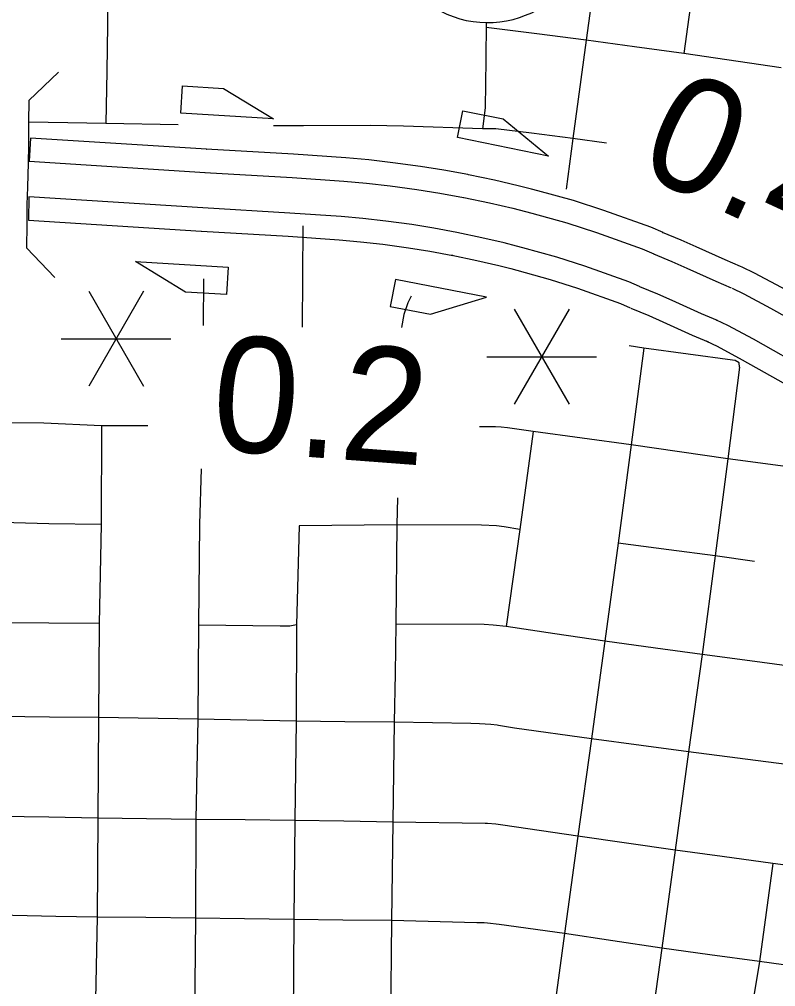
# Model space of a CAD drawing. Extents: x -19 to 366, y -4 to 359.
# Drawn here: x 153.983 to 154.506, y 190.612 to 191.281 of the extents above; entities that cross this region are included whole.
import ezdxf

# ---------------------------------------------------------------- set-up
doc = ezdxf.new("R2010")
doc.units = 0
for name, color, linetype in [('R_Exist Surface Annot', 7, 'Continuous'), ('R_Horz Alg Annot', 7, 'Continuous'), ('R_Striping', 7, 'Continuous'), ('R_Water', 7, 'Continuous'), ('R_Xsect Slope', 7, 'Continuous'), ('Sheet Fence', 7, 'Continuous'), ('T_Vehicle Path Lt Minor', 7, 'Continuous')]:
    doc.layers.add(name, color=color, linetype=linetype)

msp = doc.modelspace()

# ---------------------------------------------------------------- linework, layer by layer
at = {"layer": 'R_Exist Surface Annot'}
for p, q in [((154.11193, 191.19105), (154.11209, 191.19104)), ((154.2934, 191.17334), (154.29289, 191.17344)), ((154.10959, 191.1504), (154.10952, 191.1504)), ((154.28514, 191.13346), (154.28536, 191.13342)), ((154.42746, 191.13355), (154.42791, 191.13336)), ((154.28238, 191.1176), (154.28187, 191.1177)), ((154.48265, 191.10947), (154.48137, 191.11005)), ((154.41181, 191.09596), (154.41161, 191.09604)), ((154.46488, 191.07283), (154.46544, 191.07258)), ((154.45914, 191.05777), (154.45785, 191.05835))]:
    msp.add_line(p, q, dxfattribs=at)
for points in [[(154.11209, 191.19104), (153.99037, 191.19874), (153.98955, 191.18266)], [(154.29289, 191.17344), (154.27631, 191.17656), (154.26004, 191.17916), (154.24104, 191.18173), (154.22442, 191.1836), (154.20841, 191.18504), (154.17228, 191.18757), (154.11193, 191.19105)], [(153.98955, 191.18266), (154.11107, 191.17497)], [(154.111, 191.17498), (154.17126, 191.1715), (154.20713, 191.169), (154.2228, 191.16758), (154.23906, 191.16575), (154.25769, 191.16323), (154.27355, 191.1607), (154.28991, 191.15762)], [(154.42791, 191.13336), (154.41938, 191.13709), (154.38701, 191.14874), (154.36603, 191.15546), (154.34139, 191.16226), (154.33688, 191.16344), (154.32778, 191.16581), (154.31122, 191.16964), (154.2934, 191.17334)], [(154.10952, 191.1504), (153.98918, 191.15801), (153.98889, 191.1419)], [(154.29013, 191.15757), (154.30777, 191.15391), (154.32393, 191.15018), (154.33281, 191.14786), (154.33722, 191.14671), (154.36143, 191.14003), (154.38183, 191.1335), (154.41342, 191.12212), (154.42147, 191.11861)], [(154.28536, 191.13342), (154.26933, 191.13644), (154.25409, 191.13887), (154.23603, 191.14132), (154.22032, 191.14309), (154.20516, 191.14445), (154.16969, 191.14693), (154.10959, 191.1504)], [(153.98889, 191.1419), (154.1085, 191.13433)], [(154.10866, 191.13433), (154.16866, 191.13086), (154.20388, 191.1284), (154.21869, 191.12707), (154.23405, 191.12534), (154.25174, 191.12294), (154.26657, 191.12057), (154.28238, 191.1176)], [(154.41161, 191.09604), (154.40431, 191.09923), (154.3739, 191.11019), (154.3544, 191.11643), (154.33085, 191.12293), (154.3266, 191.12404), (154.31805, 191.12627), (154.3025, 191.12986), (154.28514, 191.13346)], [(154.48137, 191.11005), (154.47078, 191.11456), (154.45088, 191.12356), (154.44034, 191.12819), (154.42746, 191.13355)], [(154.28187, 191.1177), (154.29906, 191.11414), (154.3142, 191.11064), (154.32253, 191.10846), (154.32668, 191.10738), (154.3498, 191.101), (154.36872, 191.09494), (154.39836, 191.08427), (154.40517, 191.08129)], [(154.42127, 191.11869), (154.43401, 191.11339), (154.44432, 191.10885), (154.46431, 191.09981), (154.47507, 191.09524)], [(154.63369, 191.02593), (154.6057, 191.04215), (154.55006, 191.07275), (154.5099, 191.09536), (154.49106, 191.10539), (154.48265, 191.10947)], [(154.46544, 191.07258), (154.45442, 191.07727), (154.4343, 191.08637), (154.42432, 191.09075), (154.41181, 191.09596)], [(154.47563, 191.09499), (154.48376, 191.09104), (154.50216, 191.08124), (154.54223, 191.05868), (154.59779, 191.02813), (154.62562, 191.012)], [(154.40562, 191.0811), (154.41799, 191.07595), (154.42774, 191.07166), (154.44795, 191.06252), (154.45914, 191.05777)], [(154.61328, 190.9907), (154.58568, 191.00668), (154.53026, 191.03716), (154.49034, 191.05964), (154.47259, 191.06909), (154.46488, 191.07283)], [(154.45785, 191.05835), (154.46529, 191.05474), (154.4826, 191.04552), (154.52243, 191.0231), (154.57777, 190.99266), (154.60521, 190.97677)]]:
    msp.add_lwpolyline(points, dxfattribs=at)
at = {"layer": 'R_Horz Alg Annot'}
msp.add_arc((154.30658, 191.34959), 0.07102, 197.99987, 17.99989, dxfattribs=at)
at = {"layer": 'R_Striping'}
for points in [[(154.04526, 191.34257), (154.04393, 191.31019), (154.04355, 191.27689)], [(154.38409, 191.33551), (154.37465, 191.26636)], [(154.45168, 191.32614), (154.44236, 191.25713)], [(154.04355, 191.27689), (154.04308, 191.24495), (154.04255, 191.20886)], [(154.30561, 191.27857), (154.30529, 191.2528), (154.3049, 191.21971), (154.30309, 191.2051)], [(154.34063, 191.27074), (154.30557, 191.27508)], [(154.37465, 191.26636), (154.34063, 191.27074)], [(154.37465, 191.26636), (154.36538, 191.1985)], [(154.40806, 191.26181), (154.37465, 191.26636)], [(154.44236, 191.25713), (154.40806, 191.26181)], [(154.50953, 191.24739), (154.44236, 191.25713)], [(153.98913, 191.22467), (153.98909, 191.20984)], [(154.04255, 191.20886), (154.01608, 191.20934), (153.98909, 191.20983)], [(154.09245, 191.20799), (154.04255, 191.20886)], [(154.17916, 191.20714), (154.15847, 191.2073)], [(154.22522, 191.20741), (154.17916, 191.20714)], [(154.24845, 191.20689), (154.22522, 191.20741)], [(154.30309, 191.2051), (154.24845, 191.20689)], [(154.36538, 191.1985), (154.33685, 191.20223), (154.31223, 191.20513), (154.30309, 191.2051)], [(154.36538, 191.1985), (154.36089, 191.16347)], [(154.38866, 191.19518), (154.36538, 191.1985)], [(154.17869, 191.13815), (154.17826, 191.06804)], [(154.11009, 191.10135), (154.10975, 191.06915)], [(154.25356, 191.08942), (154.25141, 191.08474), (154.24864, 191.07683), (154.24694, 191.06787)], [(154.41465, 191.05351), (154.40439, 191.05497)], [(154.41465, 191.05351), (154.40578, 190.98654)], [(154.48074, 191.04036), (154.4806, 191.04329), (154.47774, 191.04487), (154.47583, 191.04522), (154.41465, 191.05351)], [(154.48074, 191.04036), (154.47276, 190.97695)], [(154.03954, 190.99982), (153.99965, 191.00167), (153.97137, 191.00177)], [(154.03954, 190.99982), (154.03931, 190.9316)], [(154.07147, 190.99979), (154.03954, 190.99982)], [(154.33812, 190.99591), (154.32038, 190.99843), (154.31601, 190.99889), (154.31202, 190.99909), (154.30797, 190.99919), (154.30097, 190.99917)], [(154.33812, 190.99591), (154.32876, 190.92812)], [(154.40578, 190.98654), (154.33812, 190.99591)], [(154.40578, 190.98654), (154.39675, 190.9187)], [(154.47276, 190.97695), (154.40578, 190.98654)], [(154.47276, 190.97695), (154.46404, 190.9099)], [(154.54033, 190.96805), (154.47276, 190.97695)], [(154.10843, 190.97013), (154.10737, 190.93186), (154.10655, 190.86191)], [(154.2441, 190.95009), (154.24375, 190.93137)], [(154.00299, 190.93201), (153.97073, 190.93286)], [(154.03931, 190.9316), (154.00299, 190.93201)], [(154.03931, 190.9316), (154.03788, 190.86315)], [(154.17611, 190.93055), (154.17425, 190.8622)], [(154.24375, 190.93137), (154.17611, 190.93055)], [(154.24375, 190.93137), (154.24299, 190.86268)], [(154.32876, 190.92812), (154.31799, 190.93002), (154.31276, 190.93071), (154.3024, 190.93119), (154.24375, 190.93137)], [(154.32876, 190.92812), (154.31933, 190.86092)], [(154.39675, 190.9187), (154.38757, 190.85087)], [(154.46404, 190.9099), (154.43189, 190.91411), (154.39675, 190.9187)], [(154.46404, 190.9099), (154.45494, 190.84172)], [(154.49111, 190.906), (154.46404, 190.9099)], [(154.00308, 190.86343), (153.96982, 190.86361)], [(154.03788, 190.86315), (154.00308, 190.86343)], [(154.03788, 190.86315), (154.03734, 190.79801)], [(154.10655, 190.86191), (154.106, 190.79693)], [(154.17425, 190.8622), (154.16985, 190.86123), (154.163, 190.86125), (154.10655, 190.86191)], [(154.17425, 190.8622), (154.17421, 190.79553)], [(154.24299, 190.86268), (154.24249, 190.82854)], [(154.31933, 190.86092), (154.31041, 190.86199), (154.30407, 190.86246), (154.24299, 190.86268)], [(154.35294, 190.85597), (154.31933, 190.86092)], [(154.38757, 190.85087), (154.35294, 190.85597)], [(154.38757, 190.85087), (154.38297, 190.81718)], [(154.45494, 190.84172), (154.42272, 190.84609), (154.38757, 190.85087)], [(154.45494, 190.84172), (154.44554, 190.77426)], [(154.48797, 190.83733), (154.45494, 190.84172)], [(154.52207, 190.83278), (154.48797, 190.83733)], [(154.24249, 190.82854), (154.24198, 190.79488)], [(154.38297, 190.81718), (154.37834, 190.78338)], [(154.00339, 190.79832), (153.96918, 190.79869)], [(154.03734, 190.79801), (154.00339, 190.79832)], [(154.03734, 190.79801), (154.03698, 190.72841)], [(154.106, 190.79693), (154.03734, 190.79801)], [(154.106, 190.79693), (154.10481, 190.72768)], [(154.17421, 190.79553), (154.106, 190.79693)], [(154.17421, 190.79553), (154.17327, 190.72697)], [(154.20785, 190.79521), (154.17421, 190.79553)], [(154.24198, 190.79488), (154.20785, 190.79521)], [(154.24198, 190.79488), (154.24153, 190.7601)], [(154.37834, 190.78338), (154.32514, 190.79079), (154.31407, 190.79268), (154.31307, 190.79279), (154.30884, 190.79326), (154.30094, 190.79378), (154.29497, 190.79398), (154.24198, 190.79488)], [(154.37834, 190.78338), (154.36906, 190.71616)], [(154.4127, 190.77872), (154.37834, 190.78338)], [(154.44554, 190.77426), (154.4127, 190.77872)], [(154.44554, 190.77426), (154.43632, 190.70639)], [(154.5132, 190.76567), (154.44554, 190.77426)], [(154.24153, 190.7601), (154.24109, 190.72573)], [(154.00309, 190.72919), (153.96869, 190.72961)], [(154.03698, 190.72841), (154.00309, 190.72919)], [(154.03698, 190.72841), (154.03637, 190.66008)], [(154.0705, 190.72805), (154.03698, 190.72841)], [(154.10481, 190.72768), (154.0705, 190.72805)], [(154.10481, 190.72768), (154.10448, 190.65931)], [(154.13878, 190.72733), (154.10481, 190.72768)], [(154.17327, 190.72697), (154.13878, 190.72733)], [(154.17327, 190.72697), (154.1726, 190.65832)], [(154.20699, 190.72635), (154.17327, 190.72697)], [(154.24109, 190.72573), (154.20699, 190.72635)], [(154.24109, 190.72573), (154.24017, 190.65768)], [(154.36906, 190.71616), (154.31696, 190.72372), (154.31223, 190.72431), (154.30639, 190.72479), (154.30475, 190.72491), (154.24109, 190.72573)], [(154.36906, 190.71616), (154.35977, 190.64878)], [(154.40257, 190.71129), (154.36906, 190.71616)], [(154.43632, 190.70639), (154.40257, 190.71129)], [(154.43632, 190.70639), (154.42703, 190.6386)], [(154.46871, 190.70195), (154.43632, 190.70639)], [(154.50389, 190.69712), (154.46871, 190.70195)], [(154.50389, 190.69712), (154.49459, 190.62941)], [(154.53705, 190.69286), (154.50389, 190.69712)], [(154.03637, 190.66008), (154.00777, 190.66055), (153.96798, 190.66152)], [(154.03637, 190.66008), (154.0351, 190.59148)], [(154.07022, 190.6597), (154.03637, 190.66008)], [(154.10448, 190.65931), (154.07022, 190.6597)], [(154.10448, 190.65931), (154.10377, 190.59036)], [(154.13836, 190.65881), (154.10448, 190.65931)], [(154.1726, 190.65832), (154.13836, 190.65881)], [(154.1726, 190.65832), (154.17197, 190.59007)], [(154.20643, 190.658), (154.1726, 190.65832)], [(154.24017, 190.65768), (154.20643, 190.658)], [(154.24017, 190.65768), (154.23945, 190.58815)], [(154.35977, 190.64878), (154.31449, 190.65504), (154.30639, 190.65593), (154.30407, 190.65603), (154.29897, 190.65624), (154.24017, 190.65768)], [(154.35977, 190.64878), (154.35058, 190.58065)], [(154.39325, 190.64371), (154.35977, 190.64878)], [(154.42703, 190.6386), (154.39325, 190.64371)], [(154.42703, 190.6386), (154.41764, 190.57089)], [(154.46028, 190.63407), (154.42703, 190.6386)], [(154.49459, 190.62941), (154.46028, 190.63407)], [(154.49459, 190.62941), (154.44776, 190.34581)], [(154.52788, 190.62489), (154.49459, 190.62941)]]:
    msp.add_lwpolyline(points, dxfattribs=at)
at = {"layer": 'R_Water'}
for points in [[(154.00967, 191.24429), (153.98913, 191.22467)], [(153.98909, 191.20985), (153.98904, 191.19365), (153.9887, 191.18166)], [(153.9887, 191.18166), (153.98819, 191.1648), (153.98784, 191.15287), (153.98783, 191.139)], [(153.98783, 191.139), (153.9875, 191.12279)], [(153.9875, 191.12279), (154.00716, 191.10229)]]:
    msp.add_lwpolyline(points, dxfattribs=at)
at = {"layer": 'R_Xsect Slope'}
for p, q in [((154.09429, 191.21585), (154.09544, 191.23476)), ((154.09544, 191.23476), (154.1238, 191.23303)), ((154.1238, 191.23303), (154.15838, 191.21196)), ((154.15838, 191.21196), (154.09429, 191.21585)), ((154.28567, 191.19907), (154.28945, 191.21763)), ((154.28945, 191.21763), (154.31729, 191.21195)), ((154.31729, 191.21195), (154.34857, 191.18624)), ((154.34857, 191.18624), (154.28567, 191.19907)), ((154.09766, 191.0923), (154.06305, 191.11334)), ((154.06305, 191.11334), (154.12714, 191.10952)), ((154.12714, 191.10952), (154.12602, 191.09061)), ((154.24274, 191.10086), (154.23918, 191.08226)), ((154.3058, 191.08879), (154.24274, 191.10086)), ((154.12602, 191.09061), (154.09766, 191.0923)), ((154.26709, 191.07692), (154.3058, 191.08879)), ((154.23918, 191.08226), (154.26709, 191.07692))]:
    msp.add_line(p, q, dxfattribs=at)
at = {"layer": 'Sheet Fence'}
for points in [[(156.50946, 189.3937), (156.44759, 191.65634), (156.2114, 200.27623), (155.97446, 208.89626), (155.73678, 217.51643), (155.49836, 226.13674), (155.2592, 234.75719), (155.01929, 243.37778), (154.77865, 251.9985), (154.53727, 260.61937), (154.29515, 269.24038), (154.0523, 277.86152), (153.80871, 286.48281), (153.56438, 295.10424), (153.31933, 303.72581), (153.07354, 312.34752), (152.82702, 320.96938), (152.57978, 329.59137), (152.3318, 338.21351), (152.0831, 346.83579)], [(154.11585, 1.87092), (153.9063, 10.48743), (153.69602, 19.10409), (153.48501, 27.72087), (153.27327, 36.3378), (153.0608, 44.95486), (152.84759, 53.57206), (152.63366, 62.1894), (152.419, 70.80688), (152.20362, 79.42449), (151.98751, 88.04225), (151.77068, 96.66014), (151.55312, 105.27817), (151.33484, 113.89634), (151.11584, 122.51465), (150.89612, 131.13311), (150.67568, 139.7517), (150.45452, 148.37043), (150.23264, 156.98931), (150.01005, 165.60832), (149.78674, 174.22748), (149.56272, 182.84677), (149.33799, 191.46621), (149.11254, 200.0858), (148.88638, 208.70552), (148.65952, 217.32539), (148.43194, 225.9454), (148.20366, 234.56555), (147.97466, 243.18584), (147.74497, 251.80628), (147.51457, 260.42687), (147.28346, 269.04759), (147.05165, 277.66846), (146.81914, 286.28948), (146.58593, 294.91064), (146.35202, 303.53194), (146.11742, 312.15339), (145.88211, 320.77499), (145.64611, 329.39673), (145.40941, 338.01861), (145.17202, 346.64065)], [(0, 189.51617), (7.11214, 189.52059), (14.22427, 189.53386), (21.33637, 189.55597), (28.44845, 189.58693), (35.56048, 189.62672), (42.67245, 189.67537), (49.78436, 189.73285), (56.89619, 189.79918), (64.00793, 189.87436), (71.11958, 189.95838), (78.23111, 190.05124), (85.34253, 190.15294), (92.45381, 190.26349), (99.56495, 190.38288), (106.67593, 190.51112), (113.78675, 190.6482), (120.89739, 190.79412), (128.00785, 190.94888), (135.11811, 191.11248), (142.22816, 191.28493), (149.33799, 191.46621), (156.44759, 191.65634), (163.55694, 191.85531), (170.66605, 192.06312), (177.77489, 192.27977), (184.88345, 192.50526), (191.99173, 192.73959), (199.09971, 192.98276), (206.20739, 193.23477), (213.31474, 193.49561), (220.42177, 193.7653), (227.52845, 194.04382), (234.63479, 194.33118), (241.74076, 194.62738), (248.84635, 194.93241), (255.95157, 195.24628), (263.05638, 195.56898), (270.16079, 195.90052), (277.26478, 196.24089), (284.36834, 196.5901), (291.47147, 196.94814), (298.57414, 197.31501), (305.67635, 197.69072), (312.77809, 198.07525), (319.87934, 198.46862), (326.9801, 198.87082), (334.08035, 199.28185), (341.18009, 199.7017)], [(0, 180.89994), (7.12284, 180.90436), (14.24566, 180.9176), (21.36847, 180.93968), (28.49124, 180.97058), (35.61397, 181.01031), (42.73664, 181.05888), (49.85925, 181.11627), (56.98178, 181.18249), (64.10422, 181.25754), (71.22656, 181.34142), (78.3488, 181.43413), (85.47091, 181.53567), (92.5929, 181.64603), (99.71474, 181.76523), (106.83643, 181.89325), (113.95795, 182.0301), (121.0793, 182.17578), (128.20046, 182.33029), (135.32143, 182.49362), (142.44218, 182.66579), (149.56272, 182.84677), (156.68303, 183.03659), (163.8031, 183.23523), (170.92291, 183.4427), (178.04247, 183.65899), (185.16175, 183.88411), (192.28074, 184.11805), (199.39944, 184.36082), (206.51784, 184.61242), (213.63591, 184.87283), (220.75366, 185.14207), (227.87107, 185.42014), (234.98813, 185.70702), (242.10483, 186.00273), (249.22115, 186.30726), (256.33709, 186.62061), (263.45264, 186.94279), (270.56779, 187.27378), (277.68251, 187.61359), (284.79682, 187.96222), (291.91068, 188.31967), (299.02409, 188.68594), (306.13705, 189.06103), (313.24954, 189.44494), (320.36154, 189.83766), (327.47305, 190.23919), (334.58406, 190.64954), (341.69455, 191.06871)]]:
    msp.add_spline(points, degree=3, dxfattribs=at)
at = {"layer": 'T_Vehicle Path Lt Minor'}
for p, q in [((154.06849, 191.09283), (154.03061, 191.02722)), ((154.03061, 191.09283), (154.06849, 191.02722)), ((154.36287, 191.08034), (154.32499, 191.01474)), ((154.32499, 191.08034), (154.36287, 191.01474)), ((154.01167, 191.06002), (154.08743, 191.06002)), ((154.30605, 191.04754), (154.38181, 191.04754))]:
    msp.add_line(p, q, dxfattribs=at)

# ---------------------------------------------------------------- texts
for s, rotation, p in [('0.4', 335.27958, (154.40768, 191.17617)), ('0.2', 355.69239, (154.11397, 190.98344))]:
    msp.add_text(s, height=0.08, rotation=rotation, dxfattribs=at).set_placement(p)

doc.saveas('drawing.dxf')
